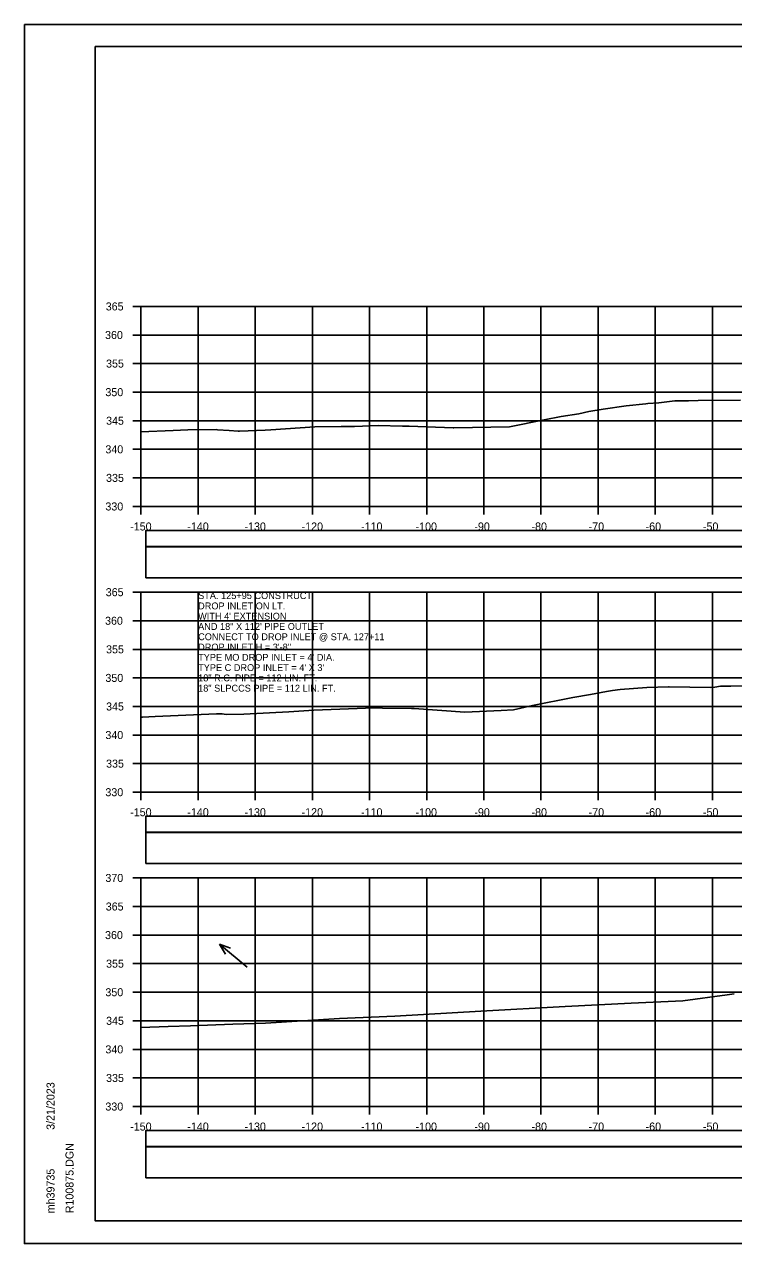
# Model space of a CAD drawing. Extents: x 1368122 to 1710785, y 373130 to 557566.
# Drawn here: x 1368518.5 to 1368642.6, y 376543.7 to 376757.1 of the extents above; entities that cross this region are included whole.
import ezdxf

# ---------------------------------------------------------------- set-up
doc = ezdxf.new("R2010")
doc.units = 0
for name, color, linetype in [('R_Alt Surface', 7, 'Continuous'), ('R_Axis', 7, 'Continuous'), ('R_Axis Annot', 7, 'Continuous'), ('R_Border', 7, 'Continuous'), ('R_Exist Surface', 7, 'Continuous'), ('R_Grid', 7, 'Continuous'), ('R_No Plot', 7, 'Continuous'), ('R_Water Annot', 7, 'Continuous')]:
    doc.layers.add(name, color=color, linetype=linetype)

msp = doc.modelspace()

# ---------------------------------------------------------------- linework, layer by layer
for points in [[(1368539.73, 376660.24), (1368838.03, 376660.24), (1368838.03, 376665.65), (1368539.73, 376665.65)], [(1368539.73, 376610.24), (1368838.03, 376610.24), (1368838.03, 376615.65), (1368539.73, 376615.65)], [(1368539.73, 376555.24), (1368838.03, 376555.24), (1368838.03, 376560.65), (1368539.73, 376560.65)]]:
    msp.add_lwpolyline(points, close=True)
at = {"layer": 'R_Alt Surface'}
for points in [[(1368539.73, 376665.71), (1368838.03, 376665.71), (1368838.03, 376668.53), (1368539.73, 376668.53)], [(1368539.73, 376615.71), (1368838.03, 376615.71), (1368838.03, 376618.53), (1368539.73, 376618.53)], [(1368539.73, 376560.71), (1368838.03, 376560.71), (1368838.03, 376563.53), (1368539.73, 376563.53)]]:
    msp.add_lwpolyline(points, close=True, dxfattribs=at)
at = {"layer": 'R_Axis'}
for p, q in [((1368537.48, 376707.72), (1368538.88, 376707.72)), ((1368538.88, 376672.72), (1368538.88, 376707.72)), ((1368537.48, 376702.72), (1368538.88, 376702.72)), ((1368537.48, 376697.72), (1368538.88, 376697.72)), ((1368537.48, 376692.72), (1368538.88, 376692.72)), ((1368537.48, 376687.72), (1368538.88, 376687.72)), ((1368537.48, 376682.72), (1368538.88, 376682.72)), ((1368537.48, 376677.72), (1368538.88, 376677.72)), ((1368537.48, 376672.72), (1368538.88, 376672.72)), ((1368538.88, 376672.72), (1368838.88, 376672.72)), ((1368538.88, 376671.32), (1368538.88, 376672.72)), ((1368548.88, 376671.32), (1368548.88, 376672.72)), ((1368558.88, 376671.32), (1368558.88, 376672.72)), ((1368568.88, 376671.32), (1368568.88, 376672.72)), ((1368578.88, 376671.32), (1368578.88, 376672.72)), ((1368588.88, 376671.32), (1368588.88, 376672.72)), ((1368598.88, 376671.32), (1368598.88, 376672.72)), ((1368608.88, 376671.32), (1368608.88, 376672.72)), ((1368618.88, 376671.32), (1368618.88, 376672.72)), ((1368628.88, 376671.32), (1368628.88, 376672.72)), ((1368638.88, 376671.32), (1368638.88, 376672.72)), ((1368537.48, 376657.72), (1368538.88, 376657.72)), ((1368538.88, 376622.72), (1368538.88, 376657.72)), ((1368537.48, 376652.72), (1368538.88, 376652.72)), ((1368537.48, 376647.72), (1368538.88, 376647.72)), ((1368537.48, 376642.72), (1368538.88, 376642.72)), ((1368537.48, 376637.72), (1368538.88, 376637.72)), ((1368537.48, 376632.72), (1368538.88, 376632.72)), ((1368537.48, 376627.72), (1368538.88, 376627.72)), ((1368537.48, 376622.72), (1368538.88, 376622.72)), ((1368538.88, 376622.72), (1368838.88, 376622.72)), ((1368538.88, 376621.32), (1368538.88, 376622.72)), ((1368548.88, 376621.32), (1368548.88, 376622.72)), ((1368558.88, 376621.32), (1368558.88, 376622.72)), ((1368568.88, 376621.32), (1368568.88, 376622.72)), ((1368578.88, 376621.32), (1368578.88, 376622.72)), ((1368588.88, 376621.32), (1368588.88, 376622.72)), ((1368598.88, 376621.32), (1368598.88, 376622.72)), ((1368608.88, 376621.32), (1368608.88, 376622.72)), ((1368618.88, 376621.32), (1368618.88, 376622.72)), ((1368628.88, 376621.32), (1368628.88, 376622.72)), ((1368638.88, 376621.32), (1368638.88, 376622.72)), ((1368537.48, 376607.72), (1368538.88, 376607.72)), ((1368538.88, 376567.72), (1368538.88, 376607.72)), ((1368537.48, 376602.72), (1368538.88, 376602.72)), ((1368537.48, 376597.72), (1368538.88, 376597.72)), ((1368537.48, 376592.72), (1368538.88, 376592.72)), ((1368537.48, 376587.72), (1368538.88, 376587.72)), ((1368537.48, 376582.72), (1368538.88, 376582.72)), ((1368537.48, 376577.72), (1368538.88, 376577.72)), ((1368537.48, 376572.72), (1368538.88, 376572.72)), ((1368537.48, 376567.72), (1368538.88, 376567.72)), ((1368538.88, 376567.72), (1368838.88, 376567.72)), ((1368538.88, 376566.32), (1368538.88, 376567.72)), ((1368548.88, 376566.32), (1368548.88, 376567.72)), ((1368558.88, 376566.32), (1368558.88, 376567.72)), ((1368568.88, 376566.32), (1368568.88, 376567.72)), ((1368578.88, 376566.32), (1368578.88, 376567.72)), ((1368588.88, 376566.32), (1368588.88, 376567.72)), ((1368598.88, 376566.32), (1368598.88, 376567.72)), ((1368608.88, 376566.32), (1368608.88, 376567.72)), ((1368618.88, 376566.32), (1368618.88, 376567.72)), ((1368628.88, 376566.32), (1368628.88, 376567.72)), ((1368638.88, 376566.32), (1368638.88, 376567.72))]:
    msp.add_line(p, q, dxfattribs=at)
at = {"layer": 'R_Border'}
for p, q in [((1368530.88, 376753.18), (1368847.06, 376753.18)), ((1368530.88, 376547.72), (1368530.88, 376753.18)), ((1368530.88, 376547.72), (1368530.88, 376547.72)), ((1368847.06, 376547.72), (1368530.88, 376547.72))]:
    msp.add_line(p, q, dxfattribs=at)
at = {"layer": 'R_Exist Surface'}
for points in [[(1368538.88, 376685.78), (1368544.51, 376686.01), (1368547.07, 376686.12), (1368552.01, 376686.21), (1368552.26, 376686.15), (1368554.29, 376686.03), (1368555.91, 376685.92), (1368556.09, 376685.92), (1368560.63, 376686.07), (1368561.61, 376686.11), (1368569.29, 376686.66), (1368573.93, 376686.74), (1368576.24, 376686.73), (1368580.38, 376686.9), (1368584.67, 376686.79), (1368585.21, 376686.79), (1368585.84, 376686.75), (1368593.52, 376686.48), (1368593.64, 376686.48), (1368603.35, 376686.66), (1368609.44, 376687.9), (1368612.42, 376688.47), (1368615.48, 376688.93), (1368617.23, 376689.33), (1368619.75, 376689.72), (1368623.79, 376690.34), (1368627.22, 376690.69), (1368627.56, 376690.73), (1368629.49, 376690.85), (1368632.33, 376691.19), (1368634.69, 376691.22), (1368636.36, 376691.24), (1368643.82, 376691.29)], [(1368538.88, 376635.85), (1368539.14, 376635.86), (1368541.38, 376635.95), (1368552.09, 376636.41), (1368553.1, 376636.43), (1368553.79, 376636.29), (1368556.86, 376636.38), (1368564.77, 376636.77), (1368569.13, 376637.05), (1368575.17, 376637.3), (1368579.66, 376637.48), (1368581.13, 376637.45), (1368586.23, 376637.36), (1368586.47, 376637.36), (1368586.67, 376637.34), (1368595.58, 376636.73), (1368601.89, 376636.99), (1368604.05, 376637.14), (1368607.37, 376637.87), (1368614.46, 376639.31), (1368617.52, 376639.8), (1368620.32, 376640.34), (1368621.37, 376640.5), (1368622.76, 376640.72), (1368627.41, 376641.05), (1368631.17, 376641.17), (1368631.21, 376641.17), (1368631.3, 376641.17), (1368638.54, 376641.07), (1368639.28, 376641.11), (1368640.29, 376641.27), (1368642.11, 376641.27), (1368648.03, 376641.41)], [(1368538.88, 376581.54), (1368543.66, 376581.72), (1368547.52, 376581.86), (1368554.96, 376582.12), (1368560.66, 376582.3), (1368573.59, 376583.11), (1368583.28, 376583.52), (1368598.37, 376584.39), (1368613.14, 376585.2), (1368624.69, 376585.78), (1368633.68, 376586.24), (1368641.44, 376587.27), (1368642.71, 376587.46)]]:
    msp.add_lwpolyline(points, dxfattribs=at)
at = {"layer": 'R_Grid'}
for p, q in [((1368538.88, 376707.72), (1368838.88, 376707.72)), ((1368538.88, 376672.72), (1368538.88, 376707.72)), ((1368548.88, 376672.72), (1368548.88, 376707.72)), ((1368558.88, 376672.72), (1368558.88, 376707.72)), ((1368568.88, 376672.72), (1368568.88, 376707.72)), ((1368578.88, 376672.72), (1368578.88, 376707.72)), ((1368588.88, 376672.72), (1368588.88, 376707.72)), ((1368598.88, 376672.72), (1368598.88, 376707.72)), ((1368608.88, 376672.72), (1368608.88, 376707.72)), ((1368618.88, 376672.72), (1368618.88, 376707.72)), ((1368628.88, 376672.72), (1368628.88, 376707.72)), ((1368638.88, 376672.72), (1368638.88, 376707.72)), ((1368538.88, 376702.72), (1368838.88, 376702.72)), ((1368538.88, 376697.72), (1368838.88, 376697.72)), ((1368538.88, 376692.72), (1368838.88, 376692.72)), ((1368538.88, 376687.72), (1368838.88, 376687.72)), ((1368538.88, 376682.72), (1368838.88, 376682.72)), ((1368538.88, 376677.72), (1368838.88, 376677.72)), ((1368538.88, 376672.72), (1368838.88, 376672.72)), ((1368538.88, 376657.72), (1368838.88, 376657.72)), ((1368538.88, 376622.72), (1368538.88, 376657.72)), ((1368548.88, 376622.72), (1368548.88, 376657.72)), ((1368558.88, 376622.72), (1368558.88, 376657.72)), ((1368568.88, 376622.72), (1368568.88, 376657.72)), ((1368578.88, 376622.72), (1368578.88, 376657.72)), ((1368588.88, 376622.72), (1368588.88, 376657.72)), ((1368598.88, 376622.72), (1368598.88, 376657.72)), ((1368608.88, 376622.72), (1368608.88, 376657.72)), ((1368618.88, 376622.72), (1368618.88, 376657.72)), ((1368628.88, 376622.72), (1368628.88, 376657.72)), ((1368638.88, 376622.72), (1368638.88, 376657.72)), ((1368538.88, 376652.72), (1368838.88, 376652.72)), ((1368538.88, 376647.72), (1368838.88, 376647.72)), ((1368538.88, 376642.72), (1368838.88, 376642.72)), ((1368538.88, 376637.72), (1368838.88, 376637.72)), ((1368538.88, 376632.72), (1368838.88, 376632.72)), ((1368538.88, 376627.72), (1368838.88, 376627.72)), ((1368538.88, 376622.72), (1368838.88, 376622.72)), ((1368538.88, 376607.72), (1368838.88, 376607.72)), ((1368538.88, 376567.72), (1368538.88, 376607.72)), ((1368548.88, 376567.72), (1368548.88, 376607.72)), ((1368558.88, 376567.72), (1368558.88, 376607.72)), ((1368568.88, 376567.72), (1368568.88, 376607.72)), ((1368578.88, 376567.72), (1368578.88, 376607.72)), ((1368588.88, 376567.72), (1368588.88, 376607.72)), ((1368598.88, 376567.72), (1368598.88, 376607.72)), ((1368608.88, 376567.72), (1368608.88, 376607.72)), ((1368618.88, 376567.72), (1368618.88, 376607.72)), ((1368628.88, 376567.72), (1368628.88, 376607.72)), ((1368638.88, 376567.72), (1368638.88, 376607.72)), ((1368538.88, 376602.72), (1368838.88, 376602.72)), ((1368538.88, 376597.72), (1368838.88, 376597.72)), ((1368538.88, 376592.72), (1368838.88, 376592.72)), ((1368538.88, 376587.72), (1368838.88, 376587.72)), ((1368538.88, 376582.72), (1368838.88, 376582.72)), ((1368538.88, 376577.72), (1368838.88, 376577.72)), ((1368538.88, 376572.72), (1368838.88, 376572.72)), ((1368538.88, 376567.72), (1368838.88, 376567.72))]:
    msp.add_line(p, q, dxfattribs=at)
at = {"layer": 'R_No Plot'}
for p, q in [((1368518.48, 376757.07), (1368851.81, 376757.07)), ((1368518.48, 376543.74), (1368851.81, 376543.74))]:
    msp.add_line(p, q, dxfattribs=at)
for points in [[(1368518.47, 376757.07), (1368851.81, 376757.07), (1368851.81, 376543.73), (1368518.47, 376543.73)], [(1368764.8, 376753.18), (1368784.42, 376753.18), (1368784.42, 376743.3), (1368800.53, 376743.3), (1368823.73, 376743.3), (1368823.85, 376715.14), (1368847.06, 376715.14), (1368847.06, 376547.72), (1368530.88, 376547.72), (1368530.88, 376753.18)]]:
    msp.add_lwpolyline(points, close=True, dxfattribs=at)
at = {"layer": 'R_Water Annot'}
for p, q in [((1368557.45, 376592.11), (1368552.63, 376596.15)), ((1368552.63, 376596.15), (1368554.55, 376595.45)), ((1368552.63, 376596.15), (1368553.66, 376594.37))]:
    msp.add_line(p, q, dxfattribs=at)

# ---------------------------------------------------------------- texts
at = {"layer": 'R_Axis Annot'}
for s, p in [('365', (1368532.71, 376707.02)), ('360', (1368532.59, 376702.02)), ('355', (1368532.77, 376697.02)), ('350', (1368532.65, 376692.02)), ('345', (1368532.77, 376687.02)), ('340', (1368532.65, 376682.02)), ('335', (1368532.77, 376677.02)), ('330', (1368532.65, 376672.02)), ('-150', (1368536.99, 376668.52)), ('-140', (1368546.99, 376668.52)), ('-130', (1368556.99, 376668.52)), ('-120', (1368566.99, 376668.52)), ('-110', (1368577.39, 376668.52)), ('-100', (1368586.93, 376668.52)), ('-90', (1368597.22, 376668.52)), ('-80', (1368607.22, 376668.52)), ('-70', (1368617.22, 376668.52)), ('-60', (1368627.19, 376668.52)), ('-50', (1368637.22, 376668.52)), ('365', (1368532.71, 376657.02)), ('360', (1368532.59, 376652.02)), ('355', (1368532.77, 376647.02)), ('350', (1368532.65, 376642.02)), ('345', (1368532.77, 376637.02)), ('340', (1368532.65, 376632.02)), ('335', (1368532.77, 376627.02)), ('330', (1368532.65, 376622.02)), ('-150', (1368536.99, 376618.52)), ('-140', (1368546.99, 376618.52)), ('-130', (1368556.99, 376618.52)), ('-120', (1368566.99, 376618.52)), ('-110', (1368577.39, 376618.52)), ('-100', (1368586.93, 376618.52)), ('-90', (1368597.22, 376618.52)), ('-80', (1368607.22, 376618.52)), ('-70', (1368617.22, 376618.52)), ('-60', (1368627.19, 376618.52)), ('-50', (1368637.22, 376618.52)), ('370', (1368532.65, 376607.02)), ('365', (1368532.71, 376602.02)), ('360', (1368532.59, 376597.02)), ('355', (1368532.77, 376592.02)), ('350', (1368532.65, 376587.02)), ('345', (1368532.77, 376582.02)), ('340', (1368532.65, 376577.02)), ('335', (1368532.77, 376572.02)), ('330', (1368532.65, 376567.02)), ('-150', (1368536.99, 376563.52)), ('-140', (1368546.99, 376563.52)), ('-130', (1368556.99, 376563.52)), ('-120', (1368566.99, 376563.52)), ('-110', (1368577.39, 376563.52)), ('-100', (1368586.93, 376563.52)), ('-90', (1368597.22, 376563.52)), ('-80', (1368607.22, 376563.52)), ('-70', (1368617.22, 376563.52)), ('-60', (1368627.19, 376563.52)), ('-50', (1368637.22, 376563.52))]:
    msp.add_text(s, height=1.4, dxfattribs=at).set_placement(p)
at = {"layer": 'R_Border'}
for s, p in [('3/21/2023', (1368523.75, 376563.64)), ('R100875.DGN', (1368527.07, 376549.04)), ('mh39735', (1368523.75, 376549.04))]:
    msp.add_text(s, height=1.4, rotation=90, dxfattribs=at).set_placement(p)
at = {"layer": 'R_Water Annot'}
for s, p in [('STA. 125+95 CONSTRUCT', (1368548.88, 376656.52)), ("WITH 4' EXTENSION", (1368548.88, 376652.92)), ('DROP INLET ON LT.', (1368548.88, 376654.72)), ('AND 18" X 112\' PIPE OUTLET', (1368548.88, 376651.12)), ('CONNECT TO DROP INLET @ STA. 127+11', (1368548.88, 376649.32)), ('DROP INLET H = 3\'-8"', (1368548.88, 376647.52)), ("TYPE MO DROP INLET = 4' DIA.", (1368548.88, 376645.72)), ("TYPE C DROP INLET = 4' X 3'", (1368548.88, 376643.92)), ('18" R.C. PIPE = 112 LIN. FT.', (1368548.88, 376642.12)), ('18" SLPCCS PIPE = 112 LIN. FT.', (1368548.88, 376640.32))]:
    msp.add_text(s, height=1.2, dxfattribs=at).set_placement(p)

doc.saveas('drawing.dxf')
